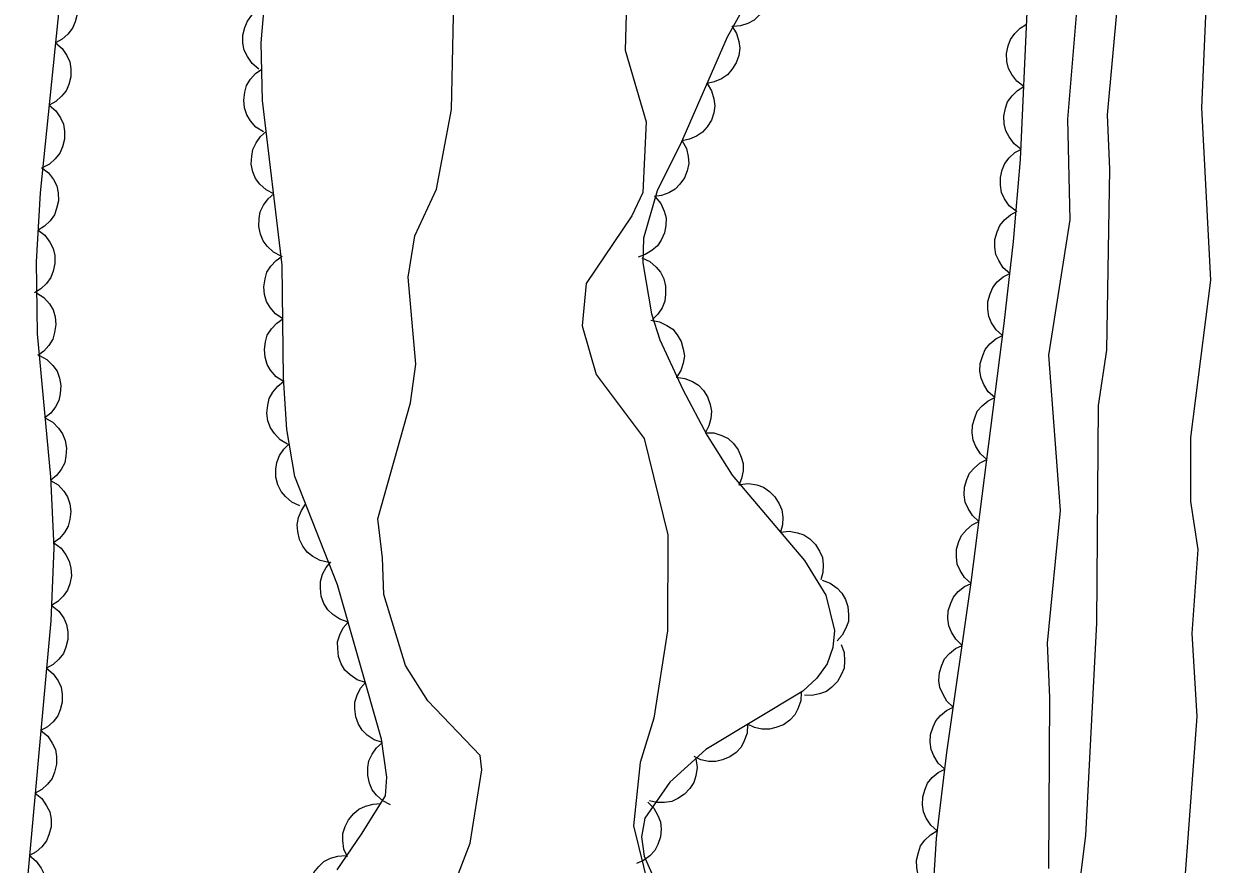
# Model space of a CAD drawing. Extents: x 282461 to 284471, y 5554090 to 5557646.
# Drawn here: x 283776.2 to 283833.7, y 5556319.1 to 5556359.5 of the extents above; entities that cross this region are included whole.
import ezdxf

# ---------------------------------------------------------------- set-up
doc = ezdxf.new("R2010")
doc.units = 0
for name, color, linetype in [('Niveau 1', 7, 'Continuous'), ('Niveau 2', 7, 'Continuous'), ('Niveau 44', 7, 'Continuous')]:
    doc.layers.add(name, color=color, linetype=linetype)

msp = doc.modelspace()

# ---------------------------------------------------------------- linework, layer by layer
at = {"layer": 'Niveau 1'}
for points in [[(283809.09, 5556400.37), (283806.32, 5556391.38), (283805.08, 5556383.35), (283806.87, 5556379.49), (283807.26, 5556377.54), (283807.17, 5556374.66), (283806.61, 5556371.12), (283805.65, 5556368.22), (283805.34, 5556366.21), (283805.12, 5556358.2), (283806.12, 5556354.77), (283805.96, 5556351.37), (283805.44, 5556350.25), (283803.24, 5556347.01), (283803.06, 5556344.97), (283803.73, 5556342.64), (283806.03, 5556339.56), (283807.17, 5556334.94), (283807.15, 5556330.33), (283806.5, 5556326.13), (283805.84, 5556324), (283805.52, 5556320.97), (283806.48, 5556317.06)], [(283825.46, 5556318.92), (283825.51, 5556327.13), (283825.4, 5556329.73), (283826.03, 5556336.11), (283825.46, 5556343.57), (283826.49, 5556350.06), (283826.38, 5556354.89), (283826.96, 5556361.82), (283826.2, 5556368.07), (283826.64, 5556377.61), (283826.96, 5556379.61), (283827.52, 5556387.58), (283827.46, 5556392.72), (283826.13, 5556396.35)], [(283795.99, 5556315.76), (283797.67, 5556320.14), (283798.23, 5556323.66), (283798.15, 5556324.34), (283795.64, 5556326.96), (283794.56, 5556328.67), (283793.53, 5556332.07), (283793.46, 5556333.83), (283793.24, 5556335.7), (283794.81, 5556341.28), (283795.06, 5556343.13), (283794.7, 5556347.31), (283795.01, 5556349.3), (283796.06, 5556351.53), (283796.78, 5556355.35), (283796.93, 5556362.86)]]:
    msp.add_lwpolyline(points, dxfattribs=at)
at = {"layer": 'Niveau 2'}
for points in [[(283826.59, 5556315.3), (283827.24, 5556320.5), (283827.77, 5556330.7), (283827.86, 5556341.14), (283828.26, 5556343.81), (283828.4, 5556352.49), (283828.28, 5556355.1), (283829.53, 5556368.77), (283829.7, 5556373.89), (283829.63, 5556377.13), (283830.2, 5556382.71), (283831.38, 5556390.41), (283832.25, 5556391.66), (283832.94, 5556391.72), (283833.53, 5556390.95), (283833.74, 5556389.2), (283833.21, 5556383.43)], [(283833.21, 5556383.43), (283832.65, 5556380.98), (283832.61, 5556378.59), (283833.31, 5556361.87), (283832.99, 5556359.86), (283832.8, 5556355.44), (283833.23, 5556347.16), (283832.27, 5556339.61), (283832.28, 5556336.53), (283832.62, 5556334.23), (283832.34, 5556330.2), (283832.58, 5556326.21), (283831.93, 5556317.58)]]:
    msp.add_lwpolyline(points, dxfattribs=at)
at = {"layer": 'Niveau 44'}
for points in [[(283811.76, 5556361.96), (283811.95, 5556361.59), (283812.02, 5556361.18), (283812.03, 5556360.85), (283811.94, 5556360.51), (283811.79, 5556360.18), (283811.55, 5556359.88), (283811.32, 5556359.65), (283811.01, 5556359.49), (283810.65, 5556359.37), (283810.3, 5556359.34)], [(283778.06, 5556361.56), (283778.38, 5556361.29), (283778.61, 5556360.95), (283778.75, 5556360.65), (283778.8, 5556360.3), (283778.8, 5556359.93), (283778.7, 5556359.56), (283778.58, 5556359.26), (283778.35, 5556358.98), (283778.07, 5556358.74), (283777.76, 5556358.56)], [(283791.28, 5556318.86), (283792.46, 5556320.56), (283793.61, 5556322.41), (283793.67, 5556323.3), (283793.42, 5556325.12), (283791.3, 5556332.53), (283789.25, 5556337.74), (283788.86, 5556339.99), (283788.7, 5556342.48), (283788.65, 5556347.88), (283787.7, 5556355.79), (283787.63, 5556358.56), (283787.87, 5556361.37)], [(283778.03, 5556361.25), (283777.02, 5556351.36), (283776.83, 5556348.05), (283776.88, 5556344.59), (283777.51, 5556337.72), (283777.67, 5556334.32), (283777.53, 5556330.81), (283776.25, 5556316.7)], [(283811.28, 5556361.1), (283810.01, 5556358.83), (283807.83, 5556353.8), (283806.65, 5556351.46), (283806, 5556349.18), (283805.96, 5556348), (283806.38, 5556345.55), (283806.78, 5556344.3), (283807.88, 5556341.91), (283809.05, 5556339.7), (283810.26, 5556337.8), (283813.73, 5556333.71), (283814.76, 5556332.04), (283815.18, 5556330.35), (283815.09, 5556329.53), (283814.82, 5556328.74), (283814.32, 5556328.05), (283813.65, 5556327.43), (283809, 5556324.63), (283807.27, 5556323.06), (283806.06, 5556321.33), (283805.9, 5556320.43), (283806.03, 5556319.51), (283806.44, 5556318.56)], [(283787.52, 5556357.3), (283787.2, 5556357.57), (283786.97, 5556357.9), (283786.82, 5556358.2), (283786.76, 5556358.55), (283786.76, 5556358.92), (283786.85, 5556359.29), (283786.97, 5556359.6), (283787.19, 5556359.88), (283787.46, 5556360.13), (283787.78, 5556360.3)], [(283819.82, 5556316.3), (283820.07, 5556320.36), (283820.57, 5556324.48), (283821.74, 5556332.64), (283823.32, 5556345.08), (283823.77, 5556349.02), (283824.11, 5556352.95), (283824.44, 5556360.38)], [(283810.24, 5556359.37), (283810.47, 5556359.01), (283810.58, 5556358.62), (283810.62, 5556358.3), (283810.57, 5556357.95), (283810.45, 5556357.6), (283810.24, 5556357.28), (283810.04, 5556357.02), (283809.74, 5556356.83), (283809.4, 5556356.68), (283809.05, 5556356.61)], [(283824.27, 5556356.46), (283823.93, 5556356.71), (283823.69, 5556357.04), (283823.53, 5556357.33), (283823.45, 5556357.67), (283823.44, 5556358.04), (283823.52, 5556358.41), (283823.62, 5556358.72), (283823.83, 5556359.01), (283824.09, 5556359.27), (283824.4, 5556359.46)], [(283777.76, 5556358.56), (283778.08, 5556358.29), (283778.3, 5556357.95), (283778.44, 5556357.65), (283778.5, 5556357.31), (283778.49, 5556356.93), (283778.39, 5556356.56), (283778.27, 5556356.26), (283778.05, 5556355.99), (283777.77, 5556355.74), (283777.45, 5556355.57)], [(283787.74, 5556354.29), (283787.38, 5556354.51), (283787.12, 5556354.82), (283786.94, 5556355.1), (283786.84, 5556355.44), (283786.8, 5556355.81), (283786.85, 5556356.19), (283786.93, 5556356.51), (283787.12, 5556356.81), (283787.37, 5556357.09), (283787.66, 5556357.3)], [(283809.05, 5556356.61), (283809.27, 5556356.26), (283809.38, 5556355.87), (283809.43, 5556355.54), (283809.38, 5556355.19), (283809.26, 5556354.84), (283809.05, 5556354.52), (283808.84, 5556354.27), (283808.55, 5556354.08), (283808.21, 5556353.93), (283807.86, 5556353.86)], [(283824.13, 5556353.46), (283823.8, 5556353.71), (283823.56, 5556354.04), (283823.4, 5556354.33), (283823.32, 5556354.67), (283823.31, 5556355.04), (283823.39, 5556355.42), (283823.49, 5556355.73), (283823.7, 5556356.01), (283823.96, 5556356.27), (283824.27, 5556356.46)], [(283777.45, 5556355.57), (283777.77, 5556355.3), (283777.99, 5556354.96), (283778.14, 5556354.66), (283778.19, 5556354.31), (283778.19, 5556353.94), (283778.09, 5556353.57), (283777.97, 5556353.26), (283777.74, 5556352.99), (283777.46, 5556352.74), (283777.14, 5556352.57)], [(283788.24, 5556351.31), (283787.87, 5556351.5), (283787.57, 5556351.78), (283787.37, 5556352.04), (283787.24, 5556352.37), (283787.16, 5556352.73), (283787.18, 5556353.12), (283787.23, 5556353.44), (283787.39, 5556353.76), (283787.61, 5556354.06), (283787.88, 5556354.3)], [(283807.86, 5556353.86), (283808.06, 5556353.49), (283808.15, 5556353.1), (283808.18, 5556352.77), (283808.1, 5556352.42), (283807.97, 5556352.08), (283807.74, 5556351.77), (283807.52, 5556351.53), (283807.21, 5556351.36), (283806.87, 5556351.23), (283806.51, 5556351.18)], [(283823.9, 5556350.47), (283823.57, 5556350.74), (283823.34, 5556351.07), (283823.2, 5556351.37), (283823.14, 5556351.72), (283823.14, 5556352.09), (283823.23, 5556352.46), (283823.35, 5556352.76), (283823.57, 5556353.04), (283823.84, 5556353.29), (283824.15, 5556353.46)], [(283777.09, 5556352.58), (283777.42, 5556352.32), (283777.66, 5556351.99), (283777.82, 5556351.7), (283777.89, 5556351.35), (283777.9, 5556350.98), (283777.81, 5556350.61), (283777.71, 5556350.3), (283777.5, 5556350.01), (283777.23, 5556349.75), (283776.92, 5556349.57)], [(283788.6, 5556348.32), (283788.22, 5556348.51), (283787.93, 5556348.79), (283787.73, 5556349.05), (283787.6, 5556349.38), (283787.52, 5556349.74), (283787.54, 5556350.13), (283787.59, 5556350.45), (283787.75, 5556350.77), (283787.97, 5556351.07), (283788.24, 5556351.31)], [(283806.56, 5556351.16), (283806.83, 5556350.84), (283806.99, 5556350.47), (283807.08, 5556350.15), (283807.07, 5556349.79), (283807, 5556349.43), (283806.84, 5556349.09), (283806.67, 5556348.81), (283806.4, 5556348.58), (283806.08, 5556348.39), (283805.74, 5556348.27)], [(283823.6, 5556347.49), (283823.28, 5556347.76), (283823.06, 5556348.1), (283822.92, 5556348.4), (283822.87, 5556348.75), (283822.88, 5556349.12), (283822.99, 5556349.49), (283823.11, 5556349.79), (283823.34, 5556350.06), (283823.62, 5556350.3), (283823.94, 5556350.47)], [(283776.92, 5556349.57), (283777.25, 5556349.32), (283777.49, 5556348.98), (283777.65, 5556348.69), (283777.72, 5556348.35), (283777.73, 5556347.97), (283777.64, 5556347.6), (283777.53, 5556347.29), (283777.32, 5556347.01), (283777.05, 5556346.75), (283776.74, 5556346.56)], [(283788.67, 5556345.31), (283788.32, 5556345.54), (283788.06, 5556345.85), (283787.89, 5556346.14), (283787.8, 5556346.48), (283787.76, 5556346.85), (283787.82, 5556347.23), (283787.91, 5556347.54), (283788.1, 5556347.84), (283788.35, 5556348.11), (283788.65, 5556348.32)], [(283805.92, 5556348.23), (283806.3, 5556348.06), (283806.61, 5556347.79), (283806.82, 5556347.55), (283806.97, 5556347.23), (283807.06, 5556346.87), (283807.06, 5556346.49), (283807.03, 5556346.16), (283806.89, 5556345.84), (283806.69, 5556345.53), (283806.43, 5556345.28)], [(283823.25, 5556344.51), (283822.94, 5556344.78), (283822.72, 5556345.12), (283822.58, 5556345.42), (283822.53, 5556345.77), (283822.54, 5556346.14), (283822.65, 5556346.51), (283822.77, 5556346.81), (283822.99, 5556347.08), (283823.28, 5556347.32), (283823.6, 5556347.49)], [(283776.85, 5556346.56), (283777.2, 5556346.33), (283777.46, 5556346.02), (283777.64, 5556345.74), (283777.74, 5556345.4), (283777.77, 5556345.03), (283777.71, 5556344.65), (283777.63, 5556344.33), (283777.44, 5556344.03), (283777.19, 5556343.76), (283776.9, 5556343.55)], [(283788.7, 5556342.3), (283788.35, 5556342.53), (283788.09, 5556342.84), (283787.92, 5556343.12), (283787.82, 5556343.47), (283787.79, 5556343.83), (283787.85, 5556344.21), (283787.93, 5556344.53), (283788.13, 5556344.83), (283788.38, 5556345.1), (283788.67, 5556345.31)], [(283806.35, 5556345.24), (283806.76, 5556345.17), (283807.12, 5556344.99), (283807.4, 5556344.81), (283807.62, 5556344.54), (283807.8, 5556344.22), (283807.9, 5556343.85), (283807.96, 5556343.53), (283807.9, 5556343.18), (283807.79, 5556342.82), (283807.6, 5556342.52)], [(283822.87, 5556341.53), (283822.56, 5556341.81), (283822.34, 5556342.15), (283822.21, 5556342.46), (283822.16, 5556342.8), (283822.17, 5556343.17), (283822.29, 5556343.54), (283822.41, 5556343.84), (283822.64, 5556344.11), (283822.93, 5556344.35), (283823.25, 5556344.51)], [(283776.98, 5556343.55), (283777.34, 5556343.35), (283777.63, 5556343.06), (283777.83, 5556342.79), (283777.95, 5556342.46), (283778.01, 5556342.1), (283777.98, 5556341.71), (283777.92, 5556341.39), (283777.76, 5556341.08), (283777.53, 5556340.78), (283777.25, 5556340.55)], [(283788.9, 5556339.29), (283788.54, 5556339.5), (283788.27, 5556339.8), (283788.08, 5556340.08), (283787.96, 5556340.41), (283787.91, 5556340.78), (283787.95, 5556341.16), (283788.02, 5556341.48), (283788.19, 5556341.79), (283788.43, 5556342.08), (283788.71, 5556342.3)], [(283807.57, 5556342.5), (283807.98, 5556342.45), (283808.36, 5556342.3), (283808.64, 5556342.13), (283808.88, 5556341.87), (283809.08, 5556341.56), (283809.2, 5556341.19), (283809.27, 5556340.88), (283809.24, 5556340.52), (283809.14, 5556340.17), (283808.97, 5556339.85)], [(283822.49, 5556338.56), (283822.18, 5556338.83), (283821.96, 5556339.18), (283821.83, 5556339.48), (283821.78, 5556339.83), (283821.8, 5556340.2), (283821.91, 5556340.56), (283822.03, 5556340.87), (283822.26, 5556341.13), (283822.55, 5556341.37), (283822.87, 5556341.53)], [(283777.25, 5556340.55), (283777.62, 5556340.35), (283777.9, 5556340.06), (283778.1, 5556339.79), (283778.22, 5556339.46), (283778.29, 5556339.1), (283778.26, 5556338.71), (283778.2, 5556338.39), (283778.03, 5556338.08), (283777.8, 5556337.78), (283777.53, 5556337.56)], [(283808.96, 5556339.84), (283809.38, 5556339.83), (283809.76, 5556339.7), (283810.06, 5556339.56), (283810.32, 5556339.32), (283810.54, 5556339.02), (283810.69, 5556338.67), (283810.79, 5556338.36), (283810.78, 5556338.01), (283810.71, 5556337.64), (283810.57, 5556337.31)], [(283789.49, 5556336.33), (283789.11, 5556336.51), (283788.8, 5556336.77), (283788.59, 5556337.02), (283788.44, 5556337.34), (283788.34, 5556337.7), (283788.34, 5556338.09), (283788.38, 5556338.41), (283788.52, 5556338.74), (283788.72, 5556339.05), (283788.98, 5556339.3)], [(283822.11, 5556335.58), (283821.8, 5556335.86), (283821.59, 5556336.2), (283821.45, 5556336.5), (283821.4, 5556336.85), (283821.42, 5556337.22), (283821.53, 5556337.59), (283821.66, 5556337.89), (283821.89, 5556338.16), (283822.17, 5556338.39), (283822.49, 5556338.56)], [(283777.52, 5556337.55), (283777.88, 5556337.34), (283778.15, 5556337.03), (283778.33, 5556336.76), (283778.44, 5556336.42), (283778.49, 5556336.05), (283778.44, 5556335.67), (283778.37, 5556335.35), (283778.19, 5556335.05), (283777.95, 5556334.76), (283777.66, 5556334.55)], [(283810.63, 5556337.36), (283811.05, 5556337.4), (283811.45, 5556337.33), (283811.76, 5556337.22), (283812.05, 5556337.02), (283812.31, 5556336.76), (283812.51, 5556336.43), (283812.65, 5556336.14), (283812.69, 5556335.79), (283812.67, 5556335.42), (283812.58, 5556335.07)], [(283790.88, 5556333.61), (283790.47, 5556333.7), (283790.11, 5556333.9), (283789.85, 5556334.1), (283789.64, 5556334.39), (283789.47, 5556334.72), (283789.39, 5556335.09), (283789.36, 5556335.42), (283789.43, 5556335.77), (283789.57, 5556336.11), (283789.77, 5556336.41)], [(283821.74, 5556332.6), (283821.42, 5556332.88), (283821.21, 5556333.23), (283821.07, 5556333.53), (283821.03, 5556333.88), (283821.04, 5556334.25), (283821.15, 5556334.61), (283821.28, 5556334.91), (283821.51, 5556335.18), (283821.79, 5556335.42), (283822.11, 5556335.58)], [(283812.58, 5556335.07), (283812.99, 5556335.12), (283813.39, 5556335.04), (283813.7, 5556334.94), (283813.99, 5556334.74), (283814.26, 5556334.48), (283814.45, 5556334.15), (283814.59, 5556333.85), (283814.63, 5556333.5), (283814.61, 5556333.13), (283814.52, 5556332.78)], [(283777.68, 5556334.55), (283778.02, 5556334.3), (283778.26, 5556333.97), (283778.42, 5556333.68), (283778.5, 5556333.34), (283778.52, 5556332.97), (283778.44, 5556332.59), (283778.34, 5556332.28), (283778.13, 5556331.99), (283777.87, 5556331.73), (283777.56, 5556331.54)], [(283791.81, 5556330.75), (283791.41, 5556330.88), (283791.08, 5556331.11), (283790.83, 5556331.34), (283790.65, 5556331.64), (283790.52, 5556331.99), (283790.48, 5556332.37), (283790.48, 5556332.7), (283790.58, 5556333.04), (283790.75, 5556333.37), (283790.98, 5556333.64)], [(283814.58, 5556332.76), (283814.97, 5556332.62), (283815.3, 5556332.38), (283815.53, 5556332.14), (283815.7, 5556331.83), (283815.82, 5556331.49), (283815.85, 5556331.1), (283815.84, 5556330.78), (283815.72, 5556330.45), (283815.54, 5556330.12), (283815.3, 5556329.85)], [(283821.31, 5556329.63), (283821, 5556329.92), (283820.79, 5556330.26), (283820.66, 5556330.57), (283820.62, 5556330.92), (283820.64, 5556331.29), (283820.76, 5556331.65), (283820.89, 5556331.95), (283821.12, 5556332.21), (283821.41, 5556332.45), (283821.73, 5556332.6)], [(283777.6, 5556331.53), (283777.92, 5556331.27), (283778.15, 5556330.93), (283778.29, 5556330.63), (283778.35, 5556330.28), (283778.35, 5556329.91), (283778.25, 5556329.54), (283778.14, 5556329.24), (283777.92, 5556328.96), (283777.64, 5556328.71), (283777.32, 5556328.54)], [(283792.64, 5556327.85), (283792.24, 5556327.98), (283791.91, 5556328.22), (283791.66, 5556328.44), (283791.48, 5556328.75), (283791.35, 5556329.09), (283791.31, 5556329.48), (283791.3, 5556329.8), (283791.41, 5556330.14), (283791.58, 5556330.47), (283791.81, 5556330.75)], [(283815.49, 5556329.67), (283815.64, 5556329.28), (283815.66, 5556328.87), (283815.63, 5556328.54), (283815.5, 5556328.21), (283815.31, 5556327.9), (283815.04, 5556327.63), (283814.79, 5556327.42), (283814.46, 5556327.3), (283814.09, 5556327.23), (283813.73, 5556327.24)], [(283820.88, 5556326.67), (283820.57, 5556326.95), (283820.37, 5556327.3), (283820.24, 5556327.6), (283820.19, 5556327.95), (283820.21, 5556328.32), (283820.33, 5556328.68), (283820.46, 5556328.98), (283820.7, 5556329.24), (283820.99, 5556329.48), (283821.31, 5556329.63)], [(283777.32, 5556328.54), (283777.65, 5556328.27), (283777.88, 5556327.93), (283778.02, 5556327.63), (283778.08, 5556327.29), (283778.08, 5556326.91), (283777.98, 5556326.54), (283777.87, 5556326.24), (283777.64, 5556325.96), (283777.37, 5556325.71), (283777.05, 5556325.54)], [(283793.47, 5556324.96), (283793.07, 5556325.09), (283792.73, 5556325.32), (283792.49, 5556325.55), (283792.31, 5556325.85), (283792.18, 5556326.2), (283792.13, 5556326.58), (283792.13, 5556326.91), (283792.24, 5556327.24), (283792.41, 5556327.58), (283792.64, 5556327.85)], [(283813.57, 5556327.38), (283813.55, 5556326.97), (283813.41, 5556326.59), (283813.26, 5556326.29), (283813.02, 5556326.04), (283812.72, 5556325.82), (283812.36, 5556325.68), (283812.05, 5556325.6), (283811.69, 5556325.61), (283811.33, 5556325.69), (283811, 5556325.84)], [(283820.46, 5556323.7), (283820.15, 5556323.98), (283819.94, 5556324.33), (283819.81, 5556324.63), (283819.77, 5556324.98), (283819.79, 5556325.35), (283819.91, 5556325.71), (283820.04, 5556326.01), (283820.27, 5556326.27), (283820.56, 5556326.51), (283820.88, 5556326.67)], [(283811, 5556325.84), (283810.98, 5556325.42), (283810.84, 5556325.04), (283810.69, 5556324.74), (283810.45, 5556324.49), (283810.15, 5556324.27), (283809.79, 5556324.13), (283809.48, 5556324.05), (283809.12, 5556324.06), (283808.76, 5556324.14), (283808.43, 5556324.29)], [(283777.05, 5556325.54), (283777.38, 5556325.27), (283777.6, 5556324.93), (283777.75, 5556324.63), (283777.81, 5556324.29), (283777.81, 5556323.92), (283777.71, 5556323.54), (283777.59, 5556323.24), (283777.37, 5556322.96), (283777.1, 5556322.71), (283776.78, 5556322.54)], [(283793.85, 5556321.97), (283793.48, 5556322.16), (283793.18, 5556322.43), (283792.97, 5556322.69), (283792.83, 5556323.02), (283792.75, 5556323.38), (283792.76, 5556323.76), (283792.81, 5556324.09), (283792.96, 5556324.41), (283793.17, 5556324.71), (283793.44, 5556324.95)], [(283808.51, 5556324.19), (283808.57, 5556323.77), (283808.51, 5556323.37), (283808.42, 5556323.05), (283808.22, 5556322.76), (283807.97, 5556322.49), (283807.65, 5556322.28), (283807.36, 5556322.14), (283807.01, 5556322.08), (283806.64, 5556322.09), (283806.29, 5556322.17)], [(283820.11, 5556320.72), (283819.8, 5556320.99), (283819.58, 5556321.33), (283819.44, 5556321.63), (283819.4, 5556321.98), (283819.41, 5556322.35), (283819.52, 5556322.72), (283819.64, 5556323.02), (283819.87, 5556323.29), (283820.15, 5556323.53), (283820.47, 5556323.69)], [(283776.78, 5556322.54), (283777.1, 5556322.27), (283777.33, 5556321.93), (283777.48, 5556321.63), (283777.54, 5556321.29), (283777.54, 5556320.92), (283777.44, 5556320.54), (283777.32, 5556320.24), (283777.1, 5556319.96), (283776.82, 5556319.71), (283776.51, 5556319.54)], [(283791.78, 5556319.47), (283791.61, 5556319.85), (283791.56, 5556320.26), (283791.56, 5556320.59), (283791.67, 5556320.93), (283791.83, 5556321.26), (283792.09, 5556321.55), (283792.33, 5556321.77), (283792.65, 5556321.91), (283793.01, 5556322.01), (283793.37, 5556322.03)], [(283806.2, 5556322.1), (283806.5, 5556321.81), (283806.69, 5556321.46), (283806.81, 5556321.15), (283806.84, 5556320.8), (283806.81, 5556320.43), (283806.68, 5556320.07), (283806.54, 5556319.78), (283806.3, 5556319.52), (283806, 5556319.3), (283805.67, 5556319.15)], [(283819.91, 5556317.72), (283819.58, 5556317.98), (283819.34, 5556318.31), (283819.19, 5556318.6), (283819.12, 5556318.95), (283819.11, 5556319.31), (283819.2, 5556319.69), (283819.3, 5556320), (283819.51, 5556320.28), (283819.78, 5556320.53), (283820.09, 5556320.72)], [(283776.51, 5556319.54), (283776.83, 5556319.27), (283777.06, 5556318.93), (283777.21, 5556318.64), (283777.26, 5556318.29), (283777.26, 5556317.92), (283777.17, 5556317.54), (283777.05, 5556317.24), (283776.83, 5556316.96), (283776.55, 5556316.71), (283776.24, 5556316.54)], [(283790.16, 5556316.94), (283789.98, 5556317.32), (283789.91, 5556317.72), (283789.91, 5556318.05), (283790, 5556318.39), (283790.16, 5556318.73), (283790.41, 5556319.02), (283790.64, 5556319.25), (283790.96, 5556319.41), (283791.32, 5556319.51), (283791.68, 5556319.54)]]:
    msp.add_lwpolyline(points, dxfattribs=at)

doc.saveas('drawing.dxf')
